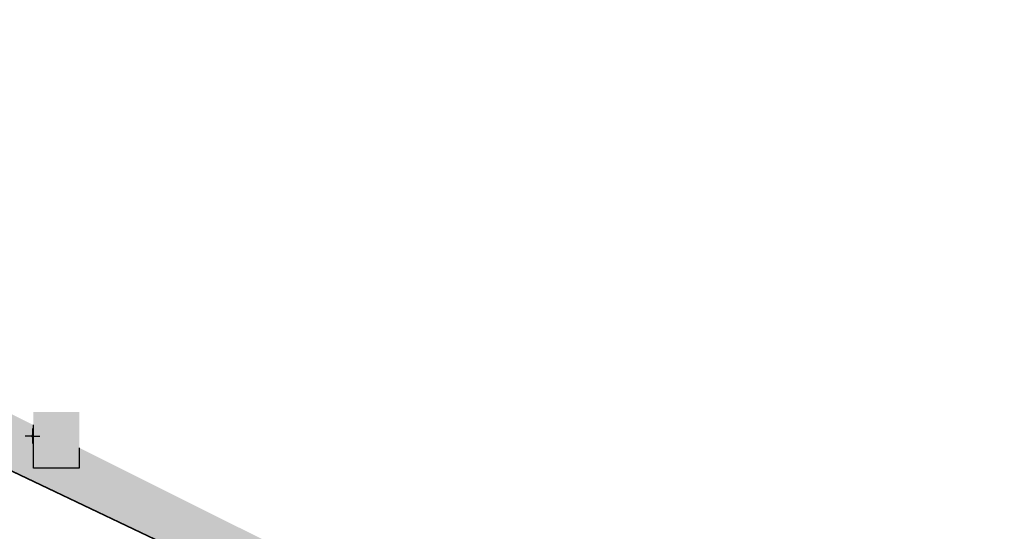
# Model space of a CAD drawing. Header units: metres. Extents: x 2695560 to 2696939, y 1260491 to 1262050.
# Tile 964 of 1005: x 2696600 to 2696683, y 1261817 to 1261860. Entities that reach past the tile are written whole.
import ezdxf

# ---------------------------------------------------------------- set-up
doc = ezdxf.new("R2010")
doc.units = ezdxf.units.M
doc.linetypes.add('AUSGEZOGEN', pattern=[0])
for name, color, linetype in [('XR$1$AV_Gebäudeflächen (BB)', 7, 'AUSGEZOGEN'), ('XR$1$AV_Koordinatennetzpunkte', 7, 'AUSGEZOGEN'), ('XR$1$AV_Linien (BB)', 7, 'AUSGEZOGEN'), ('XR$1$RP_Abstandslinie', 7, 'AUSGEZOGEN')]:
    doc.layers.add(name, color=color, linetype=linetype)

# ---------------------------------------------------------------- blocks, each defined once
blk = doc.blocks.new('BAV2041')
at = {"color": 7, "transparency": 33554687}
for p, q in [((-0.05, 0), (-0.5, 0)), ((0, 0.5), (0, 0.05)), ((0.05, 0), (0.5, 0)), ((0, -0.05), (0, -0.5))]:
    blk.add_line(p, q, dxfattribs=at)
blk.add_circle((0, 0), 0.05, dxfattribs=at)
for start, end in [(90, 270), (270, 90)]:
    blk.add_arc((0, 0), 0.05, start, end, dxfattribs=at)

msp = doc.modelspace()

# ---------------------------------------------------------------- hatches: boundary and pattern name
at = {"transparency": 33554687}
msp.add_hatch(color=7, dxfattribs=at).paths.add_polyline_path([(2696601.05, 1261826.85), (2696601.05, 1261822.102), (2696604.9, 1261822.102), (2696604.9, 1261826.85)])
at = {"layer": 'XR$1$AV_Gebäudeflächen (BB)', "true_color": 0xd2d2d2, "transparency": 33554687}
msp.add_hatch(color=254, dxfattribs=at).paths.add_polyline_path([(2696676.774, 1261787.911), (2696585.469, 1261833.528), (2696583.477, 1261829.354), (2696586.7, 1261827.819), (2696642.418, 1261801.255), (2696642.597, 1261801.17), (2696645.68, 1261799.7), (2696645.988, 1261799.553), (2696656.839, 1261794.38), (2696660.856, 1261792.465), (2696675.595, 1261785.438)])

# ---------------------------------------------------------------- linework, layer by layer
at = {"color": 24, "lineweight": -3, "transparency": 33554687}
msp.add_lwpolyline([(2696604.9, 1261823.821), (2696604.9, 1261822.102), (2696601.05, 1261822.102), (2696601.05, 1261825.744)], dxfattribs=at)
at = {"layer": 'XR$1$AV_Linien (BB)', "color": 7, "linetype": 'AUSGEZOGEN', "transparency": 33554687}
msp.add_lwpolyline([(2696642.597, 1261801.17), (2696642.418, 1261801.255), (2696586.7, 1261827.819)], dxfattribs=at)
at = {"layer": 'XR$1$RP_Abstandslinie', "color": 7, "linetype": 'AUSGEZOGEN', "transparency": 33554687}
msp.add_lwpolyline([(2696704.874, 1261773.872), (2696703.94, 1261771.92), (2696671.81, 1261787.24), (2696639.32, 1261802.73), (2696600.5, 1261821.23), (2696566.2, 1261837.58), (2696530.31, 1261854.68), (2696532.782, 1261859.852)], dxfattribs=at)

# ---------------------------------------------------------------- block references
at = {"layer": 'XR$1$AV_Koordinatennetzpunkte', "color": 7, "linetype": 'AUSGEZOGEN', "lineweight": -3, "transparency": 33554687, "xscale": 1.25, "yscale": 1.25}
msp.add_blockref('BAV2041', (2696600.97, 1261824.81), dxfattribs=at)

doc.saveas('drawing.dxf')
